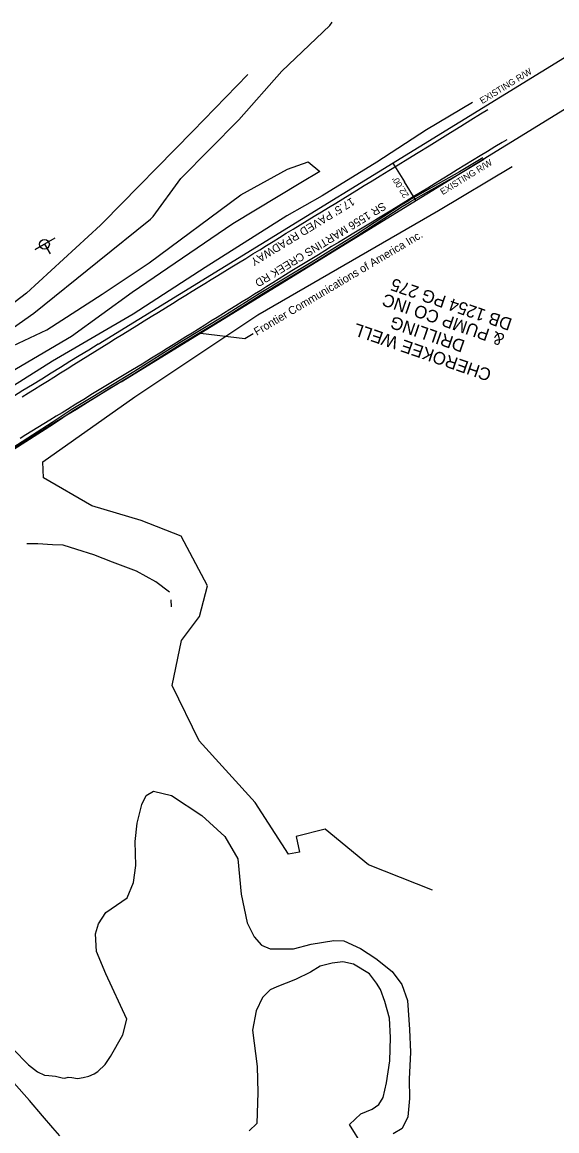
# Model space of a CAD drawing. Extents: x 472260 to 482161, y 489063 to 507124.
# Drawn here: x 481067 to 481334, y 492884 to 493438 of the extents above; entities that cross this region are included whole.
import ezdxf

# ---------------------------------------------------------------- set-up
doc = ezdxf.new("R2010")
doc.units = 0
for name, color, linetype in [('Exist Plan Preparation Watershed Blue', 7, 'Continuous'), ('Exist Structure Minor Drop Inlet Cogo Elevation', 7, 'Continuous'), ('Exist Structure Minor Pipes CMAP 95inx67in Cogo Number', 7, 'Continuous'), ('Exist Structure Minor Pipes CMP 15 Inch Cogo Comment', 7, 'Continuous'), ('Exist Structure Minor Pipes CMP 15 Inch Cogo Point CELL', 7, 'Continuous'), ('Prop Drainage Structure Catch Basin Convert From Junction Box Label', 7, 'Continuous'), ('Prop Drainage Structure Drop Inlet Grate 2 Wide Slots and Sag Grates 840 22 Label', 7, 'Continuous'), ('Prop Drainage Structure Pipe RCP 18in Class III', 7, 'Continuous'), ('Prop Drainage Structure Pipe Stub Out CELL', 7, 'Continuous'), ('Prop Drainage Structure Pipe Welded Steel 42in', 7, 'Continuous'), ('Prop Drainage Structure Pipe Welded Steel 66in Label', 7, 'Continuous'), ('Prop Drainage Structure Tops and Inverts LABEL', 7, 'Continuous'), ('Prop Earthen Structure Base Ditch Lateral Detail Label', 7, 'Continuous'), ('Prop Erosion Rip Rap Pad at Outlet Label', 7, 'Continuous'), ('Scratch_Level_7', 7, 'Continuous')]:
    doc.layers.add(name, color=color, linetype=linetype)

msp = doc.modelspace()

# ---------------------------------------------------------------- linework, layer by layer
at = {"layer": 'Exist Plan Preparation Watershed Blue'}
msp.add_line((481141.29, 493146.07), (481141.13, 493149.51), dxfattribs=at)
msp.add_lwpolyline([(481140.22, 493153.4), (481133.5, 493158.49), (481123.69, 493163.91), (481111.75, 493168.45), (481102.54, 493171.96), (481093.95, 493174.62), (481087.2, 493176.83), (481081.84, 493177.11), (481074.48, 493177.48), (481068.99, 493177.59)], dxfattribs=at)
at = {"layer": 'Exist Structure Minor Drop Inlet Cogo Elevation'}
for p, q in [((481116.12, 493258.54), (481404.3, 493436.02)), ((481104.58, 493277.27), (481356.07, 493432.15))]:
    msp.add_line(p, q, dxfattribs=at)
for centre, radius, start, end in [((488084.67, 481943.17), 13311.03, 121.626761, 122.385978), ((488084.67, 481943.17), 13289.03, 121.626761, 122.534152), ((477373.51, 491387.79), 3954.58, 18.70399, 22.51531)]:
    msp.add_arc(centre, radius, start, end, dxfattribs=at)
at = {"layer": 'Exist Structure Minor Pipes CMAP 95inx67in Cogo Number'}
msp.add_lwpolyline([(481155.68, 493282.87), (481177.82, 493280.16), (481181.95, 493282.68)], dxfattribs=at)
at = {"layer": 'Exist Structure Minor Pipes CMP 15 Inch Cogo Comment'}
for p in [(481251.84, 493367.75), (481263.38, 493349.01)]:
    msp.add_line(p, (481257.56, 493358.46), dxfattribs=at)
at = {"layer": 'Prop Drainage Structure Catch Basin Convert From Junction Box Label'}
for points in [[(481296.7, 493370.47), (481285.09, 493363.45), (481259.94, 493349.3)], [(481297.22, 493369.62), (481285.59, 493362.59), (481260.45, 493348.44)], [(480959.39, 493161.09), (480987.04, 493179.03), (481011.1, 493194.21), (481035.7, 493209.66), (481061.95, 493225.65), (481081.73, 493238.33), (481091.16, 493244.68), (481101.99, 493251.2), (481122.47, 493263.66), (481145.55, 493278.26), (481168.17, 493292.05), (481185.06, 493302.67), (481211.02, 493318.32), (481233.22, 493332.11), (481255.92, 493346.92), (481259.94, 493349.3)], [(480959.96, 493160.26), (480987.58, 493178.19), (481011.63, 493193.37), (481036.22, 493208.8), (481062.48, 493224.8), (481082.28, 493237.49), (481091.7, 493243.83), (481102.51, 493250.35), (481123, 493262.81), (481146.07, 493277.41), (481168.7, 493291.2), (481185.59, 493301.82), (481211.55, 493317.46), (481233.75, 493331.27), (481256.44, 493346.07), (481260.45, 493348.44)]]:
    msp.add_lwpolyline(points, dxfattribs=at)
at = {"layer": 'Prop Drainage Structure Pipe RCP 18in Class III'}
for points in [[(481110.81, 492921.3), (481116.98, 492932.15), (481118.89, 492939.92), (481108.54, 492962.58), (481103.81, 492973.77), (481103.29, 492982.63), (481104.77, 492987.65), (481108.51, 492993.36), (481119.19, 493000.59), (481122.35, 493008.26), (481123.41, 493016.7), (481123.04, 493028.8), (481124.08, 493037.95), (481126.47, 493047.33), (481128.67, 493051.8), (481132.27, 493053.94), (481141.18, 493051.81), (481156.47, 493041.82), (481167.92, 493031.23), (481174.35, 493020.15), (481176.11, 493002.45), (481178.96, 492988.1), (481182.57, 492981.05), (481186.11, 492977.03), (481190.43, 492975.06), (481202.17, 492975.13), (481210.98, 492977.46), (481222.25, 492979.34), (481227.24, 492979.05), (481235.62, 492975.31), (481243.3, 492970.26), (481251.42, 492963.81), (481256.26, 492957.37), (481259.05, 492949.38), (481260.1, 492934.74), (481260.52, 492923.45), (481259.84, 492910.06), (481260.05, 492900.39), (481259.28, 492891.21), (481256.49, 492885.35), (481251.93, 492882.67)], [(481236.89, 492876.27), (481230.2, 492887.31), (481235.76, 492892.6), (481241.47, 492895), (481244.84, 492897.4), (481246.93, 492900.77), (481248.67, 492908.17), (481250.3, 492919.09), (481250.6, 492930.82), (481250.05, 492940.54), (481247.84, 492948.82), (481245.64, 492954.79), (481243.63, 492958.03), (481240.08, 492962.61), (481232.14, 492967.47), (481226.85, 492968.63), (481221.42, 492968.04), (481215.4, 492966.43), (481210.64, 492963.4), (481203.21, 492959.78), (481193.79, 492956.11), (481190.52, 492954.63), (481186.72, 492950.73), (481183.45, 492944.1), (481181.74, 492934.53), (481184.08, 492916.35), (481184.3, 492903.3), (481183.83, 492887.88), (481179.97, 492884.11)], [(481062.05, 492925.19), (481069.83, 492917.23), (481074.34, 492913.61), (481077.76, 492912.05), (481079.97, 492911.88), (481083.36, 492911.51), (481086.62, 492910.65), (481087.95, 492910.51), (481089.6, 492910.94), (481091.51, 492910.85), (481094.33, 492910.37), (481097.1, 492910.87), (481099.99, 492911.44), (481102.65, 492912.66), (481104.51, 492913.81), (481108.1, 492917.26), (481110.81, 492921.3)], [(481085.56, 492881.66), (481082.07, 492885.59), (481076.83, 492891.74), (481070.39, 492899.4), (481062.54, 492908.23)]]:
    msp.add_lwpolyline(points, dxfattribs=at)
at = {"layer": 'Prop Drainage Structure Pipe Stub Out CELL'}
for points in [[(481066.67, 493251.01), (481069.78, 493252.94), (481072.91, 493254.89), (481076.08, 493256.86), (481079.27, 493258.85), (481082.5, 493260.88), (481085.78, 493262.93), (481089.12, 493265.02), (481092.53, 493267.14), (481095.99, 493269.3), (481099.48, 493271.47), (481102.96, 493273.64), (481106.42, 493275.8), (481109.88, 493277.95), (481113.36, 493280.1), (481116.87, 493282.28), (481120.41, 493284.49), (481123.99, 493286.72), (481127.58, 493288.94), (481131.15, 493291.16), (481134.7, 493293.35), (481138.23, 493295.53), (481141.7, 493297.67), (481145.07, 493299.75), (481148.33, 493301.77), (481151.49, 493303.72), (481154.63, 493305.67), (481157.84, 493307.65), (481161.11, 493309.66), (481164.45, 493311.71), (481167.85, 493313.79), (481171.29, 493315.9), (481174.78, 493318.04), (481178.32, 493320.21), (481181.84, 493322.38), (481185.29, 493324.5), (481188.65, 493326.58), (481191.95, 493328.62), (481195.23, 493330.65), (481198.58, 493332.72), (481201.99, 493334.82), (481205.47, 493336.94), (481208.99, 493339.1), (481212.53, 493341.26), (481216.1, 493343.44), (481219.68, 493345.64), (481223.26, 493347.83), (481226.82, 493350.01), (481230.35, 493352.18), (481233.86, 493354.33), (481237.48, 493356.55), (481241.36, 493358.92), (481245.48, 493361.44), (481249.84, 493364.12), (481254.46, 493366.96), (481259.33, 493369.96), (481264.45, 493373.13), (481269.82, 493376.47), (481275.24, 493379.83), (481280.52, 493383.1), (481285.66, 493386.28), (481290.66, 493389.35), (481295.53, 493392.35), (481299.15, 493394.57)], [(481308.61, 493379.48), (481306.36, 493378.1), (481302.68, 493375.86), (481299.01, 493373.63), (481295.29, 493371.36), (481291.53, 493369.05), (481287.71, 493366.71), (481283.9, 493364.36), (481280.15, 493362.05), (481276.46, 493359.77), (481272.82, 493357.54), (481269.2, 493355.32), (481265.58, 493353.09), (481261.94, 493350.87), (481258.29, 493348.64), (481254.69, 493346.44), (481251.22, 493344.32), (481247.88, 493342.28), (481244.66, 493340.31), (481241.46, 493338.36), (481238.19, 493336.37), (481234.84, 493334.33), (481231.42, 493332.26), (481227.98, 493330.17), (481224.58, 493328.1), (481221.21, 493326.05), (481217.89, 493324.02), (481214.58, 493322), (481211.27, 493319.97), (481207.96, 493317.94), (481204.65, 493315.91), (481201.37, 493313.89), (481198.15, 493311.9), (481195, 493309.94), (481191.91, 493308.01), (481188.84, 493306.09), (481185.77, 493304.18), (481182.7, 493302.27), (481179.62, 493300.36), (481176.53, 493298.45), (481173.43, 493296.53), (481170.32, 493294.6), (481167.2, 493292.67), (481164.07, 493290.72), (481160.94, 493288.77), (481157.81, 493286.82), (481154.66, 493284.85), (481151.52, 493282.88), (481148.38, 493280.92), (481145.24, 493278.95), (481142.1, 493276.99), (481139.06, 493275.09), (481136.24, 493273.34), (481131.23, 493270.24), (481126.56, 493267.4), (481121.72, 493264.49), (481116.75, 493261.51), (481111.71, 493258.47), (481106.71, 493255.43), (481101.87, 493252.44), (481097.41, 493249.67), (481093.52, 493247.29), (481089.25, 493244.68), (481086.6, 493243.07), (481083.62, 493241.25), (481080.5, 493239.35), (481077.44, 493237.47), (481074.44, 493235.63), (481071.49, 493233.81), (481068.59, 493232.01), (481065.72, 493230.21)]]:
    msp.add_lwpolyline(points, dxfattribs=at)
at = {"layer": 'Prop Drainage Structure Tops and Inverts LABEL'}
for points in [[(481132.08, 493341.18), (481145.94, 493360.08), (481174.9, 493389.4), (481196.39, 493413.68), (481220.33, 493436.62), (481221.43, 493438.24)], [(481179.32, 493412.09), (481151.98, 493383.82), (481107.19, 493338.18)], [(481291.52, 493398.03), (481268.6, 493384.4), (481243.82, 493368.34), (481216.47, 493351.53)], [(481216.47, 493351.53), (481198.81, 493341.43), (481158.11, 493315.55), (481122.16, 493292.32), (481081.75, 493268.9), (481038.21, 493241.31), (480999.21, 493215.12), (480963.09, 493193.96), (480946.73, 493186.24)], [(480962.72, 493228.39), (480977.5, 493236.36), (481002.23, 493247.73), (481027.57, 493262.47), (481050.87, 493277.68), (481072.55, 493292.82), (481104.29, 493318.47), (481130.73, 493339.82), (481132.08, 493341.18)], [(481107.19, 493338.18), (481105.83, 493336.84), (481068.78, 493302.8), (481044.66, 493284.56), (481012.78, 493265.65), (480986.45, 493251.1), (480959.8, 493242.24), (480934.47, 493241.38), (480913.15, 493243.96), (480895.51, 493253.07), (480872.24, 493272.33), (480858.88, 493286.07)]]:
    msp.add_lwpolyline(points, dxfattribs=at)
at = {"layer": 'Prop Earthen Structure Base Ditch Lateral Detail Label'}
msp.add_line((481077.82, 493327.26), (481077.82, 493327.26), dxfattribs=at)
msp.add_lwpolyline([(481082.93, 493330.27), (481073.14, 493324.55), (481077.81, 493327.27), (481080.67, 493322.41)], dxfattribs=at)
msp.add_circle((481077.82, 493327.25), 2.45, dxfattribs=at)
at = {"layer": 'Prop Erosion Rip Rap Pad at Outlet Label'}
msp.add_line((481274.52, 493344.19), (481311.39, 493366.19), dxfattribs=at)
for points in [[(481199.22, 493364.84), (481209.47, 493368.42), (481215.33, 493363.55), (481205.86, 493357.92)], [(481205.86, 493357.92), (481171.93, 493337.45), (481121.64, 493303.22), (481091.35, 493281.16), (481063.83, 493265.06), (481045.51, 493253.56), (481013.98, 493236.57), (481008.08, 493248.89), (481036.02, 493257.02), (481047.64, 493269.82), (481079.02, 493284.51), (481106.63, 493302.36), (481130.17, 493318.04), (481175.88, 493351.92), (481199.22, 493364.84)], [(481271.63, 493004.49), (481239.54, 493017.07), (481218.03, 493034.96), (481203.5, 493031.2), (481205.2, 493023.42), (481199.71, 493022.41), (481183.04, 493048.33), (481155.12, 493079.15), (481141.61, 493106.81), (481146.28, 493129.19), (481155.26, 493141.29), (481159.3, 493156.62), (481146.11, 493181.33), (481126.1, 493189.12), (481101.47, 493196.56), (481077.36, 493210.55), (481076.94, 493218.48), (481122.91, 493250.94), (481184.34, 493291.91), (481274.52, 493344.19)]]:
    msp.add_lwpolyline(points, dxfattribs=at)

# ---------------------------------------------------------------- texts
at = {"layer": 'Exist Structure Minor Pipes CMP 15 Inch Cogo Comment'}
msp.add_text("22.00'", height=3.2, rotation=121.6268, dxfattribs=at).set_placement((481259.95, 493351.67))
at = {"layer": 'Exist Structure Minor Pipes CMP 15 Inch Cogo Point CELL'}
for p in [(481296.41, 493397.29), (481276.64, 493351.76)]:
    msp.add_text('EXISTING R/W', height=3.2, rotation=31.6268, dxfattribs=at).set_placement(p)
at = {"layer": 'Prop Drainage Structure Drop Inlet Grate 2 Wide Slots and Sag Grates 840 22 Label'}
for s, p in [("17.5' PAVED RPADWAY", (481231.18, 493350.78)), ('SR 1556 MARTINS CREEK RD', (481246.81, 493348.47))]:
    msp.add_text(s, height=4, rotation=211.5156, dxfattribs=at).set_placement(p)
at = {"layer": 'Prop Drainage Structure Pipe Welded Steel 42in'}
msp.add_text('Frontier Communications of America Inc.', height=4, rotation=30.7267, dxfattribs=at).set_placement((481183.84, 493281.47))
at = {"layer": 'Prop Drainage Structure Pipe Welded Steel 66in Label'}
msp.add_text('DB 1254 PG 275', height=6.25, rotation=160.9892, dxfattribs=at).set_placement((481311.8, 493289.82))
at = {"layer": 'Scratch_Level_7'}
for s, p in [('& PUMP CO INC', (481308.02, 493282.06)), (' DRILLING', (481290.43, 493278.21)), ('CHEROKEE WELL', (481301.5, 493264.48))]:
    msp.add_text(s, height=6.25, rotation=160.9892, dxfattribs=at).set_placement(p)

doc.saveas('drawing.dxf')
